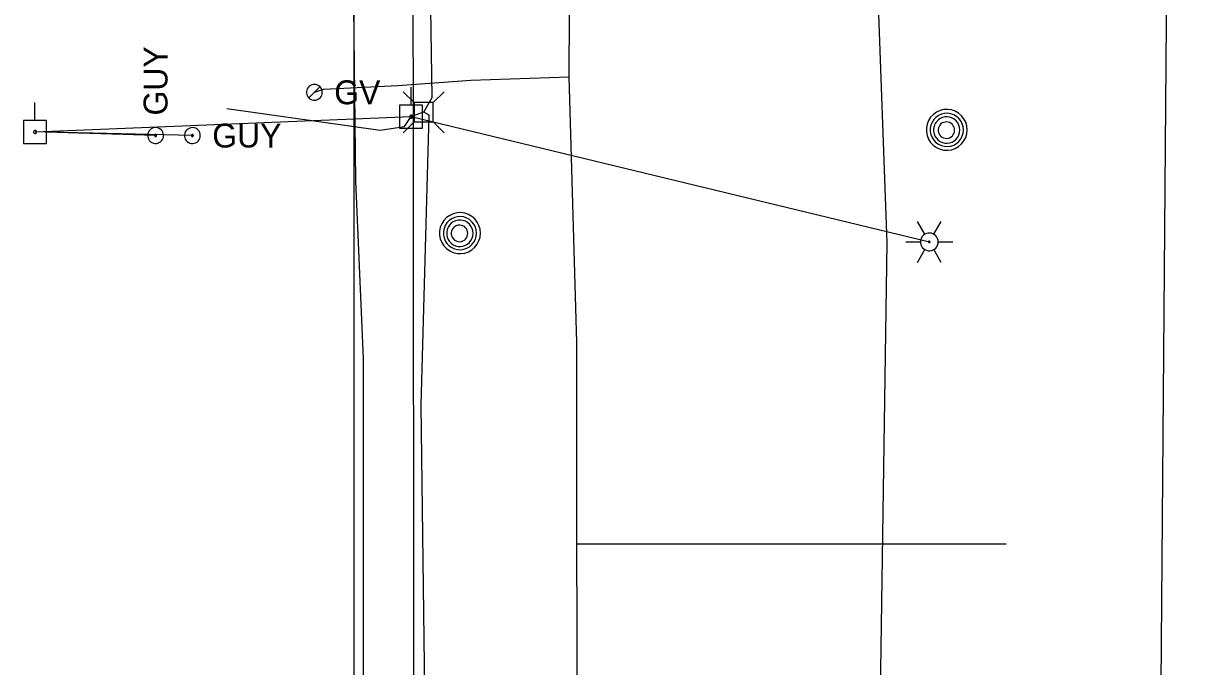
# Model space of a CAD drawing. Extents: x 600849 to 606371, y 330010 to 403088.
# Drawn here: x 602001.6 to 602191.1, y 375386.2 to 375489.8 of the extents above; entities that cross this region are included whole.
import ezdxf

# ---------------------------------------------------------------- set-up
doc = ezdxf.new("R2010")
doc.units = 0
for name, color, linetype in [('E_LTG', 7, 'Continuous'), ('E_UTL_AG_Bold', 7, 'Continuous'), ('E_UTL_E_UG', 7, 'Continuous'), ('E_UTL_EGuyWire', 7, 'Continuous'), ('E_UTL_EPowerPole', 7, 'Continuous'), ('E_UTL_FO_UG', 7, 'Continuous'), ('E_UTL_G', 7, 'Continuous'), ('E_UTL_G_UG', 7, 'Continuous'), ('E_UTL_MH', 7, 'Continuous'), ('E_UTL_Overhead', 7, 'Continuous'), ('E_UTL_T_UG', 7, 'Continuous'), ('E_UTL_W_UG', 7, 'Continuous')]:
    doc.layers.add(name, color=color, linetype=linetype)

msp = doc.modelspace()

# ---------------------------------------------------------------- linework, layer by layer
at = {"layer": 'E_LTG'}
for points in [[(602146.99, 375455.86), (602145.8, 375457.92)], [(602148.42, 375455.86), (602149.61, 375457.92)], [(602143.9, 375454.62), (602146.28, 375454.62)], [(602149.14, 375454.62), (602149.11, 375454.89), (602149.03, 375455.15), (602148.91, 375455.39), (602148.74, 375455.6), (602148.54, 375455.78), (602148.3, 375455.92), (602148.04, 375456.01), (602147.78, 375456.05), (602147.5, 375456.03), (602147.24, 375455.97), (602146.99, 375455.86), (602146.77, 375455.7), (602146.58, 375455.5), (602146.44, 375455.27), (602146.34, 375455.02), (602146.29, 375454.75), (602146.29, 375454.48), (602146.34, 375454.22), (602146.44, 375453.96), (602146.58, 375453.73), (602146.77, 375453.54), (602146.99, 375453.38), (602147.24, 375453.27), (602147.5, 375453.2), (602147.78, 375453.19), (602148.04, 375453.23), (602148.3, 375453.32), (602148.54, 375453.45), (602148.74, 375453.63), (602148.91, 375453.85), (602149.03, 375454.09), (602149.11, 375454.35), (602149.14, 375454.62)], [(602149.14, 375454.62), (602149.11, 375454.89), (602149.03, 375455.15), (602148.91, 375455.39), (602148.74, 375455.6), (602148.54, 375455.78), (602148.3, 375455.92), (602148.04, 375456.01), (602147.78, 375456.05), (602147.5, 375456.03), (602147.24, 375455.97), (602146.99, 375455.86), (602146.77, 375455.7), (602146.58, 375455.5), (602146.44, 375455.27), (602146.34, 375455.02), (602146.29, 375454.75), (602146.29, 375454.48), (602146.34, 375454.22), (602146.44, 375453.96), (602146.58, 375453.73), (602146.77, 375453.54), (602146.99, 375453.38), (602147.24, 375453.27), (602147.5, 375453.2), (602147.78, 375453.19), (602148.04, 375453.23), (602148.3, 375453.32), (602148.54, 375453.45), (602148.74, 375453.63), (602148.91, 375453.85), (602149.03, 375454.09), (602149.11, 375454.35), (602149.14, 375454.62)], [(602149.14, 375454.62), (602149.11, 375454.89), (602149.03, 375455.15), (602148.91, 375455.39), (602148.74, 375455.6), (602148.54, 375455.78), (602148.3, 375455.92), (602148.04, 375456.01), (602147.78, 375456.05), (602147.5, 375456.03), (602147.24, 375455.97), (602146.99, 375455.86), (602146.77, 375455.7), (602146.58, 375455.5), (602146.44, 375455.27), (602146.34, 375455.02), (602146.29, 375454.75), (602146.29, 375454.48), (602146.34, 375454.22), (602146.44, 375453.96), (602146.58, 375453.73), (602146.77, 375453.54), (602146.99, 375453.38), (602147.24, 375453.27), (602147.5, 375453.2), (602147.78, 375453.19), (602148.04, 375453.23), (602148.3, 375453.32), (602148.54, 375453.45), (602148.74, 375453.63), (602148.91, 375453.85), (602149.03, 375454.09), (602149.11, 375454.35), (602149.14, 375454.62)], [(602147.83, 375454.62), (602147.82, 375454.64), (602147.82, 375454.66), (602147.81, 375454.68), (602147.79, 375454.7), (602147.78, 375454.72), (602147.76, 375454.73), (602147.74, 375454.73), (602147.71, 375454.74), (602147.69, 375454.74), (602147.67, 375454.73), (602147.65, 375454.72), (602147.63, 375454.71), (602147.61, 375454.69), (602147.6, 375454.67), (602147.59, 375454.65), (602147.59, 375454.63), (602147.59, 375454.61), (602147.59, 375454.58), (602147.6, 375454.56), (602147.61, 375454.54), (602147.63, 375454.53), (602147.65, 375454.51), (602147.67, 375454.51), (602147.69, 375454.5), (602147.71, 375454.5), (602147.74, 375454.5), (602147.76, 375454.51), (602147.78, 375454.52), (602147.79, 375454.54), (602147.81, 375454.55), (602147.82, 375454.57), (602147.82, 375454.6), (602147.83, 375454.62)], [(602149.14, 375454.62), (602151.52, 375454.62)], [(602145.8, 375451.32), (602146.99, 375453.38)], [(602149.61, 375451.32), (602148.42, 375453.38)]]:
    msp.add_lwpolyline(points, dxfattribs=at)
at = {"layer": 'E_UTL_AG_Bold'}
for points in [[(602064.61, 375477.06), (602062.86, 375478.81)], [(602067.71, 375477.06), (602069.46, 375478.81)], [(602067.71, 375477.06), (602064.61, 375477.06)], [(602064.61, 375477.06), (602064.61, 375473.96)], [(602067.71, 375473.96), (602067.71, 375477.06)], [(602064.61, 375473.96), (602062.86, 375472.21)], [(602064.61, 375473.96), (602067.71, 375473.96)], [(602067.71, 375473.96), (602069.46, 375472.21)]]:
    msp.add_lwpolyline(points, dxfattribs=at)
at = {"layer": 'E_UTL_E_UG'}
msp.add_lwpolyline([(602190.41, 375209.68), (602189.93, 375211.21), (602187.05, 375221.7), (602186.15, 375233.49), (602184.79, 375343.38), (602188.12, 375756.65), (602190.01, 375868.4), (602189.17, 375920.06), (602191.12, 375971.36), (602186.02, 376040.13), (602188.46, 376124.45), (602186.48, 376202.65), (602189.22, 376676.59), (602187.24, 376718.66), (602187.01, 376756.48), (602186.63, 376757.46), (602186.36, 376773.8), (602187.28, 376815.39), (602187.32, 376817.34)], dxfattribs=at)
at = {"layer": 'E_UTL_EGuyWire'}
for p in [(602022.93, 375471.77), (602028.86, 375471.75)]:
    msp.add_line(p, (602003.5, 375472.34), dxfattribs=at)
for points in [[(602022.93, 375473.06), (602022.68, 375473.03), (602022.45, 375472.96), (602022.23, 375472.85), (602022.04, 375472.7), (602021.88, 375472.52), (602021.76, 375472.31), (602021.68, 375472.07), (602021.65, 375471.83), (602021.66, 375471.59), (602021.71, 375471.35), (602021.82, 375471.13), (602021.96, 375470.93), (602022.13, 375470.76), (602022.34, 375470.63), (602022.57, 375470.54), (602022.8, 375470.49), (602023.05, 375470.49), (602023.29, 375470.54), (602023.52, 375470.63), (602023.72, 375470.76), (602023.9, 375470.93), (602024.04, 375471.13), (602024.14, 375471.35), (602024.2, 375471.59), (602024.21, 375471.83), (602024.17, 375472.07), (602024.09, 375472.31), (602023.97, 375472.52), (602023.81, 375472.7), (602023.62, 375472.85), (602023.4, 375472.96), (602023.17, 375473.03), (602022.93, 375473.06)], [(602022.93, 375471.93), (602022.9, 375471.93), (602022.87, 375471.92), (602022.84, 375471.91), (602022.82, 375471.89), (602022.8, 375471.87), (602022.78, 375471.84), (602022.77, 375471.81), (602022.77, 375471.78), (602022.77, 375471.75), (602022.78, 375471.72), (602022.79, 375471.69), (602022.81, 375471.67), (602022.83, 375471.65), (602022.85, 375471.63), (602022.88, 375471.62), (602022.91, 375471.61), (602022.94, 375471.61), (602022.97, 375471.62), (602023, 375471.63), (602023.03, 375471.65), (602023.05, 375471.67), (602023.07, 375471.69), (602023.08, 375471.72), (602023.09, 375471.75), (602023.09, 375471.78), (602023.08, 375471.81), (602023.07, 375471.84), (602023.06, 375471.87), (602023.04, 375471.89), (602023.01, 375471.91), (602022.99, 375471.92), (602022.96, 375471.93), (602022.93, 375471.93)], [(602030.14, 375471.75), (602030.12, 375472), (602030.05, 375472.23), (602029.94, 375472.45), (602029.79, 375472.64), (602029.61, 375472.8), (602029.39, 375472.92), (602029.16, 375473), (602028.92, 375473.03), (602028.68, 375473.02), (602028.44, 375472.97), (602028.22, 375472.86), (602028.02, 375472.72), (602027.85, 375472.55), (602027.72, 375472.34), (602027.63, 375472.11), (602027.58, 375471.88), (602027.58, 375471.63), (602027.63, 375471.39), (602027.72, 375471.16), (602027.85, 375470.96), (602028.02, 375470.78), (602028.22, 375470.64), (602028.44, 375470.54), (602028.68, 375470.48), (602028.92, 375470.47), (602029.16, 375470.51), (602029.39, 375470.59), (602029.61, 375470.71), (602029.79, 375470.87), (602029.94, 375471.06), (602030.05, 375471.28), (602030.12, 375471.51), (602030.14, 375471.75)], [(602029.02, 375471.75), (602029.02, 375471.78), (602029.01, 375471.81), (602029, 375471.84), (602028.98, 375471.86), (602028.95, 375471.88), (602028.93, 375471.9), (602028.9, 375471.91), (602028.87, 375471.91), (602028.84, 375471.91), (602028.81, 375471.9), (602028.78, 375471.89), (602028.76, 375471.87), (602028.73, 375471.85), (602028.72, 375471.83), (602028.71, 375471.8), (602028.7, 375471.77), (602028.7, 375471.74), (602028.71, 375471.71), (602028.72, 375471.68), (602028.73, 375471.65), (602028.76, 375471.63), (602028.78, 375471.61), (602028.81, 375471.6), (602028.84, 375471.59), (602028.87, 375471.59), (602028.9, 375471.6), (602028.93, 375471.61), (602028.95, 375471.62), (602028.98, 375471.64), (602029, 375471.67), (602029.01, 375471.69), (602029.02, 375471.72), (602029.02, 375471.75)]]:
    msp.add_lwpolyline(points, dxfattribs=at)
at = {"layer": 'E_UTL_EPowerPole'}
for points in [[(602064.12, 375476.64), (602064.12, 375479.55)], [(602003.47, 375474.18), (602003.47, 375477.09)], [(602065.97, 375476.64), (602062.28, 375476.64)], [(602062.28, 375476.64), (602062.28, 375472.95)], [(602065.97, 375472.95), (602065.97, 375476.64)], [(602005.31, 375474.18), (602001.62, 375474.18)], [(602001.62, 375474.18), (602001.62, 375470.49)], [(602005.31, 375470.49), (602005.31, 375474.18)], [(602064.39, 375474.8), (602064.39, 375474.84), (602064.38, 375474.89), (602064.36, 375474.93), (602064.33, 375474.96), (602064.29, 375474.99), (602064.25, 375475.01), (602064.21, 375475.03), (602064.17, 375475.04), (602064.12, 375475.03), (602064.08, 375475.02), (602064.04, 375475), (602064, 375474.98), (602063.97, 375474.95), (602063.94, 375474.91), (602063.93, 375474.87), (602063.92, 375474.82), (602063.92, 375474.78), (602063.93, 375474.73), (602063.94, 375474.69), (602063.97, 375474.65), (602064, 375474.62), (602064.04, 375474.59), (602064.08, 375474.57), (602064.12, 375474.56), (602064.17, 375474.56), (602064.21, 375474.57), (602064.25, 375474.58), (602064.29, 375474.6), (602064.33, 375474.63), (602064.36, 375474.67), (602064.38, 375474.71), (602064.39, 375474.75), (602064.39, 375474.8)], [(602003.74, 375472.34), (602003.73, 375472.38), (602003.72, 375472.43), (602003.7, 375472.47), (602003.67, 375472.5), (602003.64, 375472.53), (602003.6, 375472.55), (602003.56, 375472.57), (602003.51, 375472.58), (602003.47, 375472.57), (602003.42, 375472.56), (602003.38, 375472.54), (602003.34, 375472.52), (602003.31, 375472.48), (602003.29, 375472.45), (602003.27, 375472.4), (602003.26, 375472.36), (602003.26, 375472.31), (602003.27, 375472.27), (602003.29, 375472.23), (602003.31, 375472.19), (602003.34, 375472.16), (602003.38, 375472.13), (602003.42, 375472.11), (602003.47, 375472.1), (602003.51, 375472.1), (602003.56, 375472.11), (602003.6, 375472.12), (602003.64, 375472.14), (602003.67, 375472.17), (602003.7, 375472.21), (602003.72, 375472.25), (602003.73, 375472.29), (602003.74, 375472.34)], [(602062.28, 375472.95), (602065.97, 375472.95)], [(602001.62, 375470.49), (602005.31, 375470.49)]]:
    msp.add_lwpolyline(points, dxfattribs=at)
at = {"layer": 'E_UTL_FO_UG'}
msp.add_lwpolyline([(602066.16, 375475.51), (602064.15, 375474.8)], dxfattribs=at)
at = {"layer": 'E_UTL_G'}
for points in [[(602049.81, 375478.72), (602049.79, 375478.96), (602049.72, 375479.2), (602049.61, 375479.41), (602049.46, 375479.61), (602049.28, 375479.77), (602049.06, 375479.89), (602048.83, 375479.97), (602048.59, 375480), (602048.35, 375479.99), (602048.11, 375479.93), (602047.89, 375479.83), (602047.69, 375479.69), (602047.52, 375479.51), (602047.39, 375479.31), (602047.3, 375479.08), (602047.25, 375478.84), (602047.25, 375478.6), (602047.3, 375478.36), (602047.39, 375478.13), (602047.52, 375477.93), (602047.69, 375477.75), (602047.89, 375477.61), (602048.11, 375477.51), (602048.35, 375477.45), (602048.59, 375477.44), (602048.83, 375477.47), (602049.06, 375477.55), (602049.28, 375477.68), (602049.46, 375477.84), (602049.61, 375478.03), (602049.72, 375478.24), (602049.79, 375478.48), (602049.81, 375478.72)], [(602047.62, 375477.81), (602049.44, 375479.63)]]:
    msp.add_lwpolyline(points, dxfattribs=at)
at = {"layer": 'E_UTL_G_UG'}
for points in [[(602091.44, 374861.28), (602092.27, 374940.65), (602092.28, 374982.1), (602092.08, 374991.64), (602092.12, 375028.89), (602092.19, 375144.51), (602091.97, 375245.08), (602092.37, 375280.11), (602090.91, 375359.83), (602090.85, 375438.4), (602089.65, 375481.2), (602089.91, 375532.58), (602089.88, 375613.79), (602090.33, 375630.39), (602090.98, 375707.52)], [(602048.53, 375478.72), (602050.02, 375479.23), (602061.97, 375479.82), (602073.74, 375480.67), (602089.65, 375481.2)], [(602090.88, 375405.96), (602160.08, 375405.96)]]:
    msp.add_lwpolyline(points, dxfattribs=at)
at = {"layer": 'E_UTL_MH'}
for points in [[(602153.82, 375472.67), (602153.76, 375473.3), (602153.58, 375473.9), (602153.29, 375474.46), (602152.91, 375474.95), (602152.43, 375475.36), (602151.89, 375475.68), (602151.3, 375475.88), (602150.67, 375475.97), (602150.05, 375475.94), (602149.44, 375475.79), (602148.87, 375475.53), (602148.36, 375475.17), (602147.92, 375474.71), (602147.58, 375474.19), (602147.35, 375473.6), (602147.23, 375472.99), (602147.23, 375472.36), (602147.35, 375471.74), (602147.58, 375471.16), (602147.92, 375470.63), (602148.36, 375470.18), (602148.87, 375469.82), (602149.44, 375469.55), (602150.05, 375469.41), (602150.67, 375469.38), (602151.3, 375469.47), (602151.89, 375469.67), (602152.43, 375469.99), (602152.91, 375470.4), (602153.29, 375470.89), (602153.58, 375471.45), (602153.76, 375472.05), (602153.82, 375472.67)], [(602153.2, 375472.67), (602153.15, 375473.18), (602153.01, 375473.66), (602152.78, 375474.12), (602152.46, 375474.52), (602152.08, 375474.85), (602151.64, 375475.1), (602151.16, 375475.27), (602150.65, 375475.34), (602150.14, 375475.32), (602149.65, 375475.2), (602149.19, 375474.99), (602148.77, 375474.69), (602148.42, 375474.32), (602148.15, 375473.9), (602147.96, 375473.42), (602147.86, 375472.92), (602147.86, 375472.41), (602147.96, 375471.91), (602148.15, 375471.44), (602148.42, 375471.01), (602148.77, 375470.65), (602149.19, 375470.35), (602149.65, 375470.14), (602150.14, 375470.02), (602150.65, 375470), (602151.16, 375470.07), (602151.64, 375470.23), (602152.08, 375470.49), (602152.46, 375470.82), (602152.78, 375471.22), (602153.01, 375471.67), (602153.15, 375472.16), (602153.2, 375472.67)], [(602152.64, 375472.64), (602152.6, 375473.04), (602152.49, 375473.43), (602152.3, 375473.79), (602152.05, 375474.11), (602151.74, 375474.37), (602151.39, 375474.58), (602151.01, 375474.71), (602150.61, 375474.77), (602150.21, 375474.75), (602149.81, 375474.65), (602149.45, 375474.48), (602149.12, 375474.25), (602148.84, 375473.96), (602148.62, 375473.62), (602148.47, 375473.24), (602148.39, 375472.84), (602148.39, 375472.44), (602148.47, 375472.04), (602148.62, 375471.66), (602148.84, 375471.32), (602149.12, 375471.03), (602149.45, 375470.8), (602149.81, 375470.63), (602150.21, 375470.53), (602150.61, 375470.51), (602151.01, 375470.57), (602151.39, 375470.7), (602151.74, 375470.91), (602152.05, 375471.17), (602152.3, 375471.49), (602152.49, 375471.85), (602152.6, 375472.24), (602152.64, 375472.64)], [(602151.78, 375472.62), (602151.76, 375472.88), (602151.69, 375473.12), (602151.57, 375473.34), (602151.42, 375473.54), (602151.22, 375473.71), (602151, 375473.84), (602150.77, 375473.92), (602150.51, 375473.96), (602150.26, 375473.94), (602150.02, 375473.88), (602149.79, 375473.78), (602149.58, 375473.63), (602149.4, 375473.45), (602149.27, 375473.24), (602149.17, 375473), (602149.13, 375472.75), (602149.13, 375472.5), (602149.17, 375472.25), (602149.27, 375472.01), (602149.4, 375471.8), (602149.58, 375471.62), (602149.79, 375471.47), (602150.02, 375471.37), (602150.26, 375471.31), (602150.51, 375471.29), (602150.77, 375471.33), (602151, 375471.41), (602151.22, 375471.54), (602151.42, 375471.71), (602151.57, 375471.9), (602151.69, 375472.13), (602151.76, 375472.37), (602151.78, 375472.62)], [(602075.31, 375456.04), (602075.25, 375456.66), (602075.07, 375457.27), (602074.79, 375457.82), (602074.4, 375458.32), (602073.92, 375458.73), (602073.38, 375459.04), (602072.79, 375459.25), (602072.17, 375459.34), (602071.54, 375459.31), (602070.93, 375459.16), (602070.36, 375458.9), (602069.85, 375458.53), (602069.42, 375458.08), (602069.08, 375457.55), (602068.84, 375456.97), (602068.72, 375456.35), (602068.72, 375455.73), (602068.84, 375455.11), (602069.08, 375454.53), (602069.42, 375454), (602069.85, 375453.55), (602070.36, 375453.18), (602070.93, 375452.92), (602071.54, 375452.77), (602072.17, 375452.74), (602072.79, 375452.83), (602073.38, 375453.04), (602073.92, 375453.35), (602074.4, 375453.76), (602074.79, 375454.26), (602075.07, 375454.81), (602075.25, 375455.41), (602075.31, 375456.04)], [(602074.69, 375456.03), (602074.65, 375456.54), (602074.5, 375457.03), (602074.27, 375457.48), (602073.95, 375457.88), (602073.57, 375458.22), (602073.13, 375458.47), (602072.65, 375458.64), (602072.14, 375458.71), (602071.64, 375458.68), (602071.14, 375458.56), (602070.68, 375458.35), (602070.26, 375458.06), (602069.91, 375457.69), (602069.64, 375457.26), (602069.45, 375456.79), (602069.35, 375456.29), (602069.35, 375455.78), (602069.45, 375455.28), (602069.64, 375454.81), (602069.91, 375454.38), (602070.26, 375454.01), (602070.68, 375453.72), (602071.14, 375453.51), (602071.64, 375453.39), (602072.14, 375453.36), (602072.65, 375453.43), (602073.13, 375453.6), (602073.57, 375453.85), (602073.95, 375454.19), (602074.27, 375454.59), (602074.5, 375455.04), (602074.65, 375455.53), (602074.69, 375456.03)], [(602074.13, 375456.01), (602074.09, 375456.41), (602073.98, 375456.8), (602073.79, 375457.16), (602073.54, 375457.48), (602073.24, 375457.74), (602072.89, 375457.94), (602072.5, 375458.08), (602072.1, 375458.13), (602071.7, 375458.11), (602071.31, 375458.02), (602070.94, 375457.85), (602070.61, 375457.62), (602070.33, 375457.32), (602070.11, 375456.98), (602069.96, 375456.61), (602069.88, 375456.21), (602069.88, 375455.8), (602069.96, 375455.41), (602070.11, 375455.03), (602070.33, 375454.69), (602070.61, 375454.4), (602070.94, 375454.16), (602071.31, 375453.99), (602071.7, 375453.9), (602072.1, 375453.88), (602072.5, 375453.94), (602072.89, 375454.07), (602073.24, 375454.27), (602073.54, 375454.54), (602073.79, 375454.86), (602073.98, 375455.21), (602074.09, 375455.6), (602074.13, 375456.01)], [(602073.28, 375455.99), (602073.25, 375456.24), (602073.18, 375456.49), (602073.06, 375456.71), (602072.91, 375456.91), (602072.72, 375457.08), (602072.5, 375457.2), (602072.26, 375457.29), (602072.01, 375457.32), (602071.75, 375457.31), (602071.51, 375457.25), (602071.28, 375457.14), (602071.07, 375457), (602070.9, 375456.81), (602070.76, 375456.6), (602070.67, 375456.37), (602070.62, 375456.12), (602070.62, 375455.86), (602070.67, 375455.62), (602070.76, 375455.38), (602070.9, 375455.17), (602071.07, 375454.98), (602071.28, 375454.84), (602071.51, 375454.73), (602071.75, 375454.67), (602072.01, 375454.66), (602072.26, 375454.7), (602072.5, 375454.78), (602072.72, 375454.91), (602072.91, 375455.07), (602073.06, 375455.27), (602073.18, 375455.5), (602073.25, 375455.74), (602073.28, 375455.99)]]:
    msp.add_lwpolyline(points, dxfattribs=at)
at = {"layer": 'E_UTL_Overhead'}
for points in [[(602065.76, 374864.44), (602065.08, 375005.94), (602064.91, 375146.3), (602064.66, 375287.35), (602064.5, 375474.72), (602064.37, 375619.94), (602064.77, 375679.41), (602064.41, 375809.38), (602063.83, 375999.2), (602063.47, 376187.97), (602063.07, 376372.59), (602063.14, 376562.11), (602062.17, 376753.86), (602063.01, 376821.14), (602061.51, 376984.74), (602059.26, 377161.57), (602058.1, 377338.74)], [(602003.5, 375472.34), (602064.15, 375474.8), (602147.71, 375454.62)]]:
    msp.add_lwpolyline(points, dxfattribs=at)
at = {"layer": 'E_UTL_T_UG'}
for points in [[(602055.02, 373190.4), (602054.9, 376316.68), (602051.39, 376320.34), (602051.52, 376386.68)], [(602066.16, 375475.51), (602067.52, 375477.91), (602067.17, 375502.95), (602067.29, 375581.36), (602066.6, 375620.23), (602065.8, 375681.02), (602068.19, 375687.5), (602067.48, 375802.47), (602067.09, 375881.87), (602067.35, 376002.06), (602067.85, 376034.24), (602065.57, 376157.01), (602066.09, 376198.27), (602066.01, 376199.74), (602067.42, 376280.91), (602066.75, 376373.94), (602064.59, 376377.32), (602064.46, 376377.41)], [(602056.65, 374876.16), (602056.56, 375006.47), (602055.52, 375153.81), (602058.07, 375266.58), (602059.7, 375292.14), (602058.26, 375292.19), (602056.46, 375294.38), (602056.46, 375435.81), (602055.24, 375464.42), (602053.46, 375618.71), (602053.85, 375750.72), (602052.72, 375881), (602051.42, 376011.78), (602050.17, 376031.68), (602051.41, 376156.74), (602054.26, 376374.41)], [(602034.43, 375476.14), (602059.12, 375472.63), (602063.08, 375473.22), (602064.15, 375474.8)], [(602066.15, 375291.57), (602067.5, 375294.59), (602065.76, 375428.32), (602067.04, 375475.04), (602066.16, 375475.51)]]:
    msp.add_lwpolyline(points, dxfattribs=at)
at = {"layer": 'E_UTL_W_UG'}
msp.add_lwpolyline([(602141.92, 374914.2), (602141.99, 374993.97), (602142.58, 375024.18), (602142.09, 375163.37), (602139.21, 375291.37), (602139.46, 375293.24), (602138.95, 375324.02), (602140.9, 375454.47), (602135.71, 375597.53), (602135.31, 375708.24)], dxfattribs=at)

# ---------------------------------------------------------------- texts
at = {"layer": 'E_UTL_EGuyWire'}
msp.add_text('GUY', height=3.85, rotation=90, dxfattribs=at).set_placement((602024.85, 375474.98))
msp.add_text('GUY', height=3.85, dxfattribs=at).set_placement((602032.07, 375469.83))
at = {"layer": 'E_UTL_G'}
msp.add_text('GV', height=3.85, dxfattribs=at).set_placement((602051.74, 375476.8))

doc.saveas('drawing.dxf')
